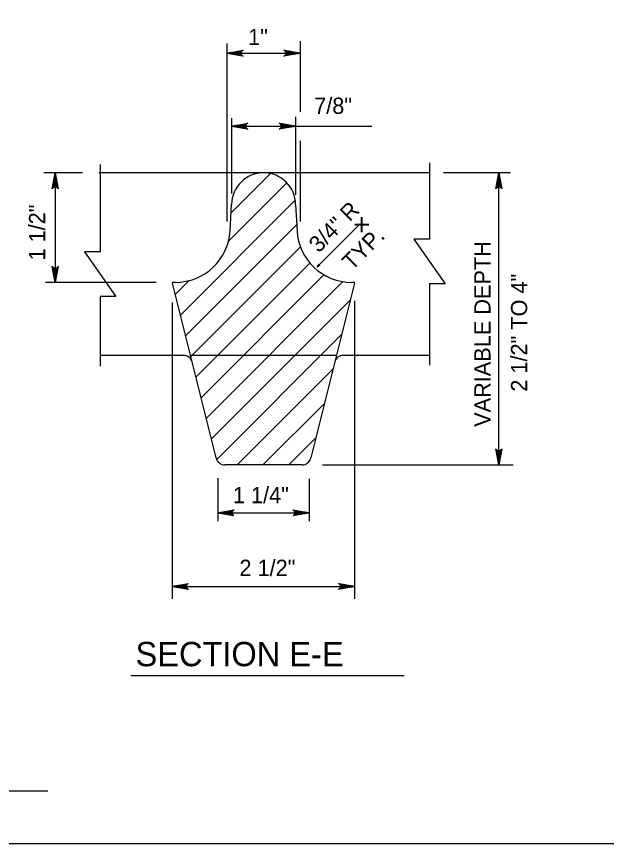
# Model space of a CAD drawing. Extents: x 2087776 to 2104538, y 970919 to 982612.
# Drawn here: x 2097054 to 2097412, y 976815 to 977317 of the extents above; entities that cross this region are included whole.
import ezdxf

# ---------------------------------------------------------------- set-up
doc = ezdxf.new("R2010")
doc.units = 0
doc.layers.add('1', color=7, linetype='Continuous')

msp = doc.modelspace()

# ---------------------------------------------------------------- linework, layer by layer
at = {"layer": '1'}
for p, q in [((2097181.92, 977300.17), (2097181.92, 977192.22)), ((2097226.21, 977301.7), (2097226.21, 977258.83)), ((2097181.92, 977294.36), (2097226.21, 977294.36)), ((2097223.45, 977255.77), (2097223.45, 977208.37)), ((2097184.69, 977255), (2097184.69, 977209.27)), ((2097184.69, 977250.07), (2097223.45, 977250.07)), ((2097223.45, 977250.07), (2097269.85, 977250.07)), ((2097226.21, 977241.22), (2097226.21, 977192.22)), ((2097105.09, 977226.92), (2097105.09, 977173.92)), ((2097304.8, 977227.95), (2097304.8, 977181.63)), ((2097094.4, 977221.82), (2097070.93, 977221.82)), ((2097077.8, 977221.82), (2097077.8, 977155.37)), ((2097304.8, 977221.82), (2097104.19, 977221.82)), ((2097353.87, 977221.82), (2097313.2, 977221.82)), ((2097346.81, 977044.65), (2097346.81, 977221.82)), ((2097183.79, 977186.62), (2097184.74, 977202.59)), ((2097223.49, 977202.45), (2097224.4, 977186.68)), ((2097262.81, 977190.79), (2097262.81, 977190.79)), ((2097304.8, 977181.63), (2097295.15, 977181.63)), ((2097295.15, 977181.63), (2097314.17, 977154.55)), ((2097105.09, 977173.92), (2097095.44, 977173.92)), ((2097095.44, 977173.92), (2097114.46, 977146.83)), ((2097138.92, 977155.37), (2097071.84, 977155.37)), ((2097150.62, 977155.37), (2097148.71, 977155.37)), ((2097175.34, 977048.84), (2097148.82, 977154.92)), ((2097259.26, 977154.96), (2097232.8, 977048.85)), ((2097259.44, 977155.37), (2097257.57, 977155.37)), ((2097314.17, 977154.55), (2097304.8, 977154.55)), ((2097304.8, 977154.55), (2097304.8, 977105.21)), ((2097114.46, 977146.83), (2097105.09, 977146.83)), ((2097105.09, 977146.83), (2097105.09, 977104.52)), ((2097148.71, 977143.1), (2097148.71, 976963.32)), ((2097259.44, 976963.32), (2097259.44, 977144.23)), ((2097155.45, 977111.08), (2097105.15, 977111.08)), ((2097248.35, 977111.08), (2097159.78, 977111.08)), ((2097304.25, 977111.08), (2097252.65, 977111.08)), ((2097227.43, 977044.65), (2097180.71, 977044.65)), ((2097239.88, 977044.65), (2097355.56, 977044.65)), ((2097176.39, 977036.62), (2097176.39, 977010.49)), ((2097231.75, 977036.23), (2097231.75, 977010.49)), ((2097176.39, 977015.5), (2097231.75, 977015.5)), ((2097148.71, 976970.96), (2097259.44, 976970.96)), ((2097123.68, 976916.9), (2097289.4, 976916.9)), ((2096478.9, 976846.96), (2097073.31, 976846.96))]:
    msp.add_line(p, q, dxfattribs=at)
for points in [[(2098759.93, 976815.01), (2098759.93, 978665.4), (2096181.19, 978665.4), (2096181.19, 976815.01), (2098759.93, 976815.01), (2098759.93, 976901.49), (2098103.76, 976901.49), (2098103.76, 977113.68), (2098759.93, 977113.68), (2098759.93, 977208.71), (2098103.76, 977208.71), (2098103.76, 976815.01), (2098362.29, 976815.01), (2098362.29, 976901.49), (2098362.29, 976815.01), (2098614.92, 976815.01), (2098614.92, 976901.49), (2098614.92, 976861.08), (2098759.93, 976861.08)], [(2097181.92, 977294.36), (2097191.71, 977296.2), (2097191.33, 977295.93), (2097190.95, 977295.67), (2097190.76, 977295.35), (2097190.57, 977295.02), (2097190.51, 977294.69), (2097190.45, 977294.36), (2097190.51, 977294.03), (2097190.57, 977293.7), (2097190.76, 977293.38), (2097190.95, 977293.05), (2097191.33, 977292.79), (2097191.71, 977292.53), (2097181.92, 977294.36), (2097191.33, 977292.79), (2097190.95, 977293.05), (2097181.92, 977294.36), (2097190.76, 977293.38), (2097190.57, 977293.7), (2097181.92, 977294.36), (2097190.51, 977294.03), (2097190.45, 977294.36), (2097181.92, 977294.36), (2097190.51, 977294.69), (2097190.57, 977295.02), (2097181.92, 977294.36), (2097190.76, 977295.35), (2097190.95, 977295.67), (2097181.92, 977294.36), (2097191.33, 977295.93)], [(2097226.21, 977294.36), (2097216.43, 977292.53), (2097216.81, 977292.79), (2097217.18, 977293.05), (2097217.38, 977293.38), (2097217.57, 977293.7), (2097217.63, 977294.03), (2097217.68, 977294.36), (2097217.63, 977294.69), (2097217.57, 977295.02), (2097217.38, 977295.35), (2097217.18, 977295.67), (2097216.81, 977295.93), (2097216.43, 977296.2), (2097226.21, 977294.36), (2097216.81, 977295.93), (2097217.18, 977295.67), (2097226.21, 977294.36), (2097217.38, 977295.35), (2097217.57, 977295.02), (2097226.21, 977294.36), (2097217.63, 977294.69), (2097217.68, 977294.36), (2097226.21, 977294.36), (2097217.63, 977294.03), (2097217.57, 977293.7), (2097226.21, 977294.36), (2097217.38, 977293.38), (2097217.18, 977293.05), (2097226.21, 977294.36), (2097216.81, 977292.79)], [(2097184.69, 977250.07), (2097194.48, 977251.9), (2097194.1, 977251.64), (2097193.72, 977251.38), (2097193.53, 977251.05), (2097193.34, 977250.72), (2097193.28, 977250.4), (2097193.22, 977250.07), (2097193.28, 977249.74), (2097193.34, 977249.41), (2097193.53, 977249.08), (2097193.72, 977248.75), (2097194.1, 977248.49), (2097194.48, 977248.23), (2097184.69, 977250.07), (2097194.1, 977248.49), (2097193.72, 977248.75), (2097184.69, 977250.07), (2097193.53, 977249.08), (2097193.34, 977249.41), (2097184.69, 977250.07), (2097193.28, 977249.74), (2097193.22, 977250.07), (2097184.69, 977250.07), (2097193.28, 977250.4), (2097193.34, 977250.72), (2097184.69, 977250.07), (2097193.53, 977251.05), (2097193.72, 977251.38), (2097184.69, 977250.07), (2097194.1, 977251.64)], [(2097223.45, 977250.07), (2097213.66, 977248.23), (2097214.04, 977248.49), (2097214.41, 977248.75), (2097214.61, 977249.08), (2097214.8, 977249.41), (2097214.86, 977249.74), (2097214.92, 977250.07), (2097214.86, 977250.4), (2097214.8, 977250.72), (2097214.61, 977251.05), (2097214.41, 977251.38), (2097214.04, 977251.64), (2097213.66, 977251.9), (2097223.45, 977250.07), (2097214.04, 977251.64), (2097214.41, 977251.38), (2097223.45, 977250.07), (2097214.61, 977251.05), (2097214.8, 977250.72), (2097223.45, 977250.07), (2097214.86, 977250.4), (2097214.92, 977250.07), (2097223.45, 977250.07), (2097214.86, 977249.74), (2097214.8, 977249.41), (2097223.45, 977250.07), (2097214.61, 977249.08), (2097214.41, 977248.75), (2097223.45, 977250.07), (2097214.04, 977248.49)], [(2097077.8, 977221.82), (2097079.63, 977212.03), (2097079.37, 977212.41), (2097079.11, 977212.79), (2097078.78, 977212.98), (2097078.45, 977213.18), (2097078.12, 977213.23), (2097077.8, 977213.29), (2097077.47, 977213.23), (2097077.14, 977213.18), (2097076.81, 977212.98), (2097076.48, 977212.79), (2097076.22, 977212.41), (2097075.96, 977212.03), (2097077.8, 977221.82), (2097076.22, 977212.41), (2097076.48, 977212.79), (2097077.8, 977221.82), (2097076.81, 977212.98), (2097077.14, 977213.18), (2097077.8, 977221.82), (2097077.47, 977213.23), (2097077.8, 977213.29), (2097077.8, 977221.82), (2097078.12, 977213.23), (2097078.45, 977213.18), (2097077.8, 977221.82), (2097078.78, 977212.98), (2097079.11, 977212.79), (2097077.8, 977221.82), (2097079.37, 977212.41)], [(2097184.44, 977197.59), (2097208.23, 977221.38)], [(2097346.81, 977221.82), (2097348.65, 977212.03), (2097348.39, 977212.41), (2097348.12, 977212.79), (2097347.8, 977212.98), (2097347.47, 977213.18), (2097347.14, 977213.23), (2097346.81, 977213.29), (2097346.48, 977213.23), (2097346.16, 977213.18), (2097345.83, 977212.98), (2097345.5, 977212.79), (2097345.24, 977212.41), (2097344.98, 977212.03), (2097346.81, 977221.82), (2097345.24, 977212.41), (2097345.5, 977212.79), (2097346.81, 977221.82), (2097345.83, 977212.98), (2097346.16, 977213.18), (2097346.81, 977221.82), (2097346.48, 977213.23), (2097346.81, 977213.29), (2097346.81, 977221.82), (2097347.14, 977213.23), (2097347.47, 977213.18), (2097346.81, 977221.82), (2097347.8, 977212.98), (2097348.12, 977212.79), (2097346.81, 977221.82), (2097348.39, 977212.41)], [(2097182.79, 977180.28), (2097218.22, 977215.72)], [(2097153.68, 977135.51), (2097223.3, 977205.15)], [(2097156.81, 977122.99), (2097224.19, 977190.37)], [(2097236.56, 977164.74), (2097262.6, 977190.78)], [(2097159.94, 977110.45), (2097226.45, 977176.96)], [(2097077.8, 977155.37), (2097075.96, 977165.16), (2097076.22, 977164.78), (2097076.48, 977164.41), (2097076.81, 977164.21), (2097077.14, 977164.02), (2097077.47, 977163.96), (2097077.8, 977163.91), (2097078.12, 977163.96), (2097078.45, 977164.02), (2097078.78, 977164.21), (2097079.11, 977164.41), (2097079.37, 977164.78), (2097079.63, 977165.16), (2097077.8, 977155.37), (2097079.37, 977164.78), (2097079.11, 977164.41), (2097077.8, 977155.37), (2097078.78, 977164.21), (2097078.45, 977164.02), (2097077.8, 977155.37), (2097078.12, 977163.96), (2097077.8, 977163.91), (2097077.8, 977155.37), (2097077.47, 977163.96), (2097077.14, 977164.02), (2097077.8, 977155.37), (2097076.81, 977164.21), (2097076.48, 977164.41), (2097077.8, 977155.37), (2097076.22, 977164.78)], [(2097163.07, 977097.93), (2097232.24, 977167.09)], [(2097238.14, 977165.97), (2097237.99, 977166.02), (2097236.56, 977164.74), (2097238.14, 977165.97), (2097238.28, 977165.98), (2097236.56, 977164.74), (2097237.85, 977166.16), (2097237.8, 977166.31), (2097236.56, 977164.74), (2097237.8, 977166.45), (2097237.8, 977166.31)], [(2097166.2, 977085.39), (2097240.75, 977159.94)], [(2097150.55, 977148.03), (2097158.93, 977156.44)], [(2097169.34, 977072.87), (2097252.26, 977155.79)], [(2097172.47, 977060.35), (2097256.67, 977144.55)], [(2097175.68, 977047.89), (2097251.46, 977123.68)], [(2097188.08, 977044.65), (2097246.26, 977102.82)], [(2097203.75, 977044.65), (2097241.06, 977081.96)], [(2097219.41, 977044.65), (2097235.85, 977061.1)], [(2097346.81, 977044.65), (2097344.98, 977054.43), (2097345.24, 977054.06), (2097345.5, 977053.68), (2097345.83, 977053.48), (2097346.16, 977053.29), (2097346.48, 977053.23), (2097346.81, 977053.18), (2097347.14, 977053.23), (2097347.47, 977053.29), (2097347.8, 977053.48), (2097348.12, 977053.68), (2097348.39, 977054.06), (2097348.65, 977054.43), (2097346.81, 977044.65), (2097348.39, 977054.06), (2097348.12, 977053.68), (2097346.81, 977044.65), (2097347.8, 977053.48), (2097347.47, 977053.29), (2097346.81, 977044.65), (2097347.14, 977053.23), (2097346.81, 977053.18), (2097346.81, 977044.65), (2097346.48, 977053.23), (2097346.16, 977053.29), (2097346.81, 977044.65), (2097345.83, 977053.48), (2097345.5, 977053.68), (2097346.81, 977044.65), (2097345.24, 977054.06)], [(2097176.39, 977015.5), (2097186.18, 977017.33), (2097185.8, 977017.07), (2097185.42, 977016.81), (2097185.23, 977016.48), (2097185.03, 977016.16), (2097184.98, 977015.83), (2097184.92, 977015.5), (2097184.98, 977015.17), (2097185.03, 977014.84), (2097185.23, 977014.52), (2097185.42, 977014.19), (2097185.8, 977013.93), (2097186.18, 977013.66), (2097176.39, 977015.5), (2097185.8, 977013.93), (2097185.42, 977014.19), (2097176.39, 977015.5), (2097185.23, 977014.52), (2097185.03, 977014.84), (2097176.39, 977015.5), (2097184.98, 977015.17), (2097184.92, 977015.5), (2097176.39, 977015.5), (2097184.98, 977015.83), (2097185.03, 977016.16), (2097176.39, 977015.5), (2097185.23, 977016.48), (2097185.42, 977016.81), (2097176.39, 977015.5), (2097185.8, 977017.07)], [(2097231.75, 977015.5), (2097221.97, 977013.66), (2097222.34, 977013.93), (2097222.72, 977014.19), (2097222.92, 977014.52), (2097223.11, 977014.84), (2097223.17, 977015.17), (2097223.22, 977015.5), (2097223.17, 977015.83), (2097223.11, 977016.16), (2097222.92, 977016.48), (2097222.72, 977016.81), (2097222.34, 977017.07), (2097221.97, 977017.33), (2097231.75, 977015.5), (2097222.34, 977017.07), (2097222.72, 977016.81), (2097231.75, 977015.5), (2097222.92, 977016.48), (2097223.11, 977016.16), (2097231.75, 977015.5), (2097223.17, 977015.83), (2097223.22, 977015.5), (2097231.75, 977015.5), (2097223.17, 977015.17), (2097223.11, 977014.84), (2097231.75, 977015.5), (2097222.92, 977014.52), (2097222.72, 977014.19), (2097231.75, 977015.5), (2097222.34, 977013.93)], [(2097148.71, 976970.96), (2097158.49, 976972.79), (2097158.12, 976972.53), (2097157.74, 976972.27), (2097157.55, 976971.94), (2097157.35, 976971.61), (2097157.29, 976971.28), (2097157.24, 976970.96), (2097157.29, 976970.63), (2097157.35, 976970.3), (2097157.55, 976969.97), (2097157.74, 976969.64), (2097158.12, 976969.38), (2097158.49, 976969.12), (2097148.71, 976970.96), (2097158.12, 976969.38), (2097157.74, 976969.64), (2097148.71, 976970.96), (2097157.55, 976969.97), (2097157.35, 976970.3), (2097148.71, 976970.96), (2097157.29, 976970.63), (2097157.24, 976970.96), (2097148.71, 976970.96), (2097157.29, 976971.28), (2097157.35, 976971.61), (2097148.71, 976970.96), (2097157.55, 976971.94), (2097157.74, 976972.27), (2097148.71, 976970.96), (2097158.12, 976972.53)], [(2097259.44, 976970.96), (2097249.65, 976969.12), (2097250.03, 976969.38), (2097250.41, 976969.64), (2097250.6, 976969.97), (2097250.79, 976970.3), (2097250.85, 976970.63), (2097250.91, 976970.96), (2097250.85, 976971.28), (2097250.79, 976971.61), (2097250.6, 976971.94), (2097250.41, 976972.27), (2097250.03, 976972.53), (2097249.65, 976972.79), (2097259.44, 976970.96), (2097250.03, 976972.53), (2097250.41, 976972.27), (2097259.44, 976970.96), (2097250.6, 976971.94), (2097250.79, 976971.61), (2097259.44, 976970.96), (2097250.85, 976971.28), (2097250.91, 976970.96), (2097259.44, 976970.96), (2097250.85, 976970.63), (2097250.79, 976970.3), (2097259.44, 976970.96), (2097250.6, 976969.97), (2097250.41, 976969.64), (2097259.44, 976970.96), (2097250.03, 976969.38)]]:
    msp.add_lwpolyline(points, dxfattribs=at)
for centre, radius, start, end in [((2097204.11, 977202.45), 19.38, 0, 179.594), ((2097150.63, 977188.59), 33.22, 270, 356.5907), ((2097257.57, 977188.59), 33.22, 183.3118, 270), ((2097155.46, 977105.55), 5.54, 14.0357, 90), ((2097252.65, 977105.55), 5.54, 90, 165.9967), ((2097180.71, 977050.18), 5.54, 194.0362, 270), ((2097227.43, 977050.18), 5.54, 270, 345.9977)]:
    msp.add_arc(centre, radius, start, end, dxfattribs=at)

# ---------------------------------------------------------------- texts
for s, height, p in [('1"', 9.843, (2097194.74, 977299.3)), ('7/8"', 9.843, (2097234.8, 977257.55)), ('+', 13.29, (2097258.47, 977183.95)), ('1 1/4"', 9.843, (2097185.51, 977021.41)), ('2 1/2"', 9.843, (2097189.49, 976977.28)), ('SECTION E-E', 14.7638, (2097126.48, 976922.52))]:
    msp.add_text(s, height=height, dxfattribs=at).set_placement(p)
for s, height, rotation, p in [('1 1/2"', 9.843, 90, (2097071.68, 977168.62)), ('3/4" R', 9.843, 45, (2097237.55, 977172.8)), ('TYP.', 9.843, 45, (2097257.73, 977162.15)), ('VARIABLE DEPTH', 9.8425, 90, (2097341.75, 977067.73)), ('2 1/2" TO 4"', 9.8425, 90, (2097363.98, 977089.04))]:
    msp.add_text(s, height=height, rotation=rotation, dxfattribs=at).set_placement(p)

doc.saveas('drawing.dxf')
